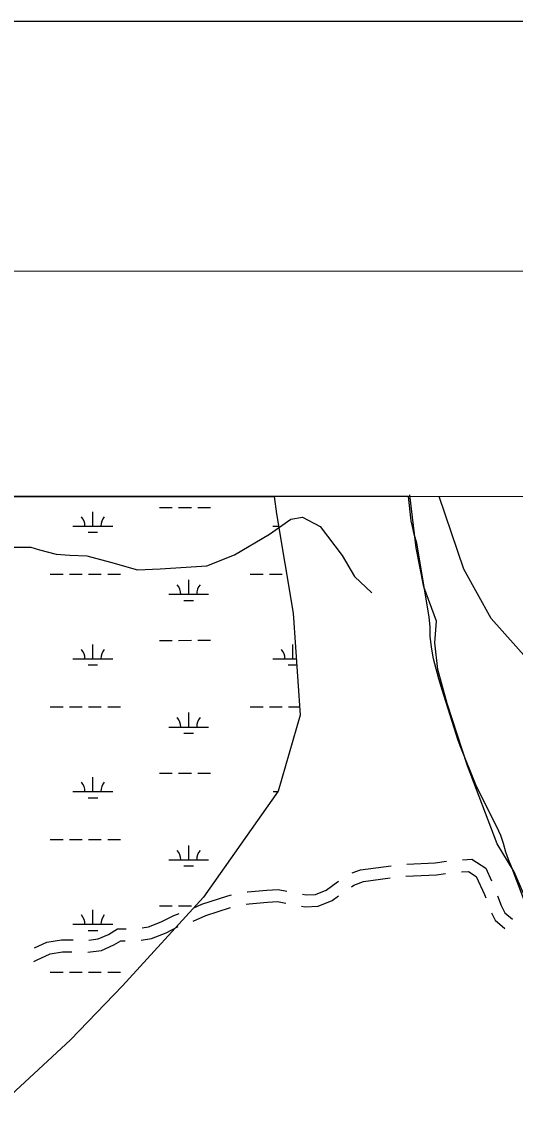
# Model space of a CAD drawing. Extents: x 3263578 to 3301413, y 764927 to 798602.
# Drawn here: x 3286323 to 3287562, y 792503 to 795207 of the extents above; entities that cross this region are included whole.
import ezdxf

# ---------------------------------------------------------------- set-up
doc = ezdxf.new("R2010")
doc.units = 0
for name, color, linetype in [('G-ANNO-NPLT', 7, 'Continuous'), ('V-ANNO-SYMB', 7, 'Continuous'), ('V-GRID-FRAM', 7, 'Continuous'), ('V-ROAD-CNTR', 7, 'Continuous'), ('V-SITE-VEGE', 7, 'Continuous'), ('V-TOPO-BNDY', 7, 'Continuous'), ('V-TOPO-SHOR', 7, 'Continuous'), ('V-WETL-SWMP', 7, 'Continuous')]:
    doc.layers.add(name, color=color, linetype=linetype)

msp = doc.modelspace()

# ---------------------------------------------------------------- linework, layer by layer
at = {"layer": 'G-ANNO-NPLT'}
msp.add_lwpolyline([(3264163, 771037.5), (3300827.9, 771037.5), (3300827.9, 795206.8), (3264163, 795206.8)], close=True, dxfattribs=at)
at = {"layer": 'V-ANNO-SYMB'}
msp.add_lwpolyline([(3266913.1, 771662.7), (3299996.3, 771665.1), (3299994.6, 794581.7), (3266911.4, 794579.3), (3266913.1, 771662.7)], dxfattribs=at)
at = {"layer": 'V-GRID-FRAM'}
msp.add_lwpolyline([(3267734.9, 794015.5), (3299171.2, 794017.8), (3299180.4, 775831.7), (3267728.3, 775829.4), (3267734.9, 794015.5)], dxfattribs=at)
at = {"layer": 'V-ROAD-CNTR'}
for points in [[(3286300.3, 793889.6), (3286345.8, 793889.8), (3286368, 793882.7), (3286409.8, 793872), (3286443.8, 793869.7), (3286486.3, 793868.1), (3286545.7, 793851.8), (3286613.6, 793833), (3286671, 793835.5), (3286787.9, 793842.9), (3286857.3, 793870), (3286944.7, 793922.2), (3286998.9, 793959.5), (3287027.4, 793965), (3287072.2, 793941.8), (3287127.1, 793868.8), (3287158.2, 793816), (3287201.4, 793775)], [(3287289.9, 793095.1), (3287360.7, 793098.4), (3287389.4, 793102.9)], [(3287429.2, 793106.4), (3287453, 793107.4), (3287487.5, 793084.9), (3287501.9, 793053)], [(3287152.2, 793073.2), (3287173.1, 793081.3), (3287250.1, 793091.1)], [(3287287.2, 793064.9), (3287363.7, 793068.5), (3287386.9, 793072.1)], [(3287426.6, 793076.3), (3287444.6, 793077), (3287463.7, 793064.6), (3287484.2, 793019.4), (3287487.5, 793010.4)], [(3287027.9, 793020.3), (3287037.1, 793018.1), (3287060.3, 793019.4), (3287087.5, 793030.2), (3287112.6, 793048.5), (3287118.3, 793052.5)], [(3287151.1, 793038.7), (3287156.9, 793042.7), (3287180.6, 793052.1), (3287247.5, 793060.5)], [(3286755.2, 792986.1), (3286775, 792994.6), (3286840.8, 793016.1), (3286849.9, 793017.9)], [(3286889.1, 793025.6), (3286889.5, 793025.7), (3286938, 793030.1), (3286967, 793031.4), (3286988.6, 793027.7)], [(3287025.3, 792990.1), (3287034.3, 792987.9), (3287066.9, 792989.7), (3287102.1, 793003.7), (3287118.4, 793015.6)], [(3287517.4, 793016.1), (3287526.5, 792991.5), (3287535.3, 792973.3), (3287554.9, 792957)], [(3286753.6, 792952.7), (3286785.6, 792966.5), (3286847.5, 792986.7)], [(3286886.7, 792994.6), (3286893.8, 792995.9), (3286940.1, 793000.2), (3286965.1, 793001.3), (3286986.1, 792997.7)], [(3286625.3, 792935.7), (3286641.3, 792937.9), (3286673.3, 792950.5), (3286705.2, 792966.6), (3286718, 792971.4)], [(3287502.1, 792973.2), (3287511.2, 792954.4), (3287535.8, 792934)], [(3286492, 792904.8), (3286515.2, 792907.7), (3286540.8, 792919.3), (3286563.7, 792933.1), (3286585.4, 792933.2)], [(3286622.8, 792905.1), (3286648.9, 792908.7), (3286685.5, 792923.1), (3286716.2, 792938.6)], [(3286355.5, 792885.5), (3286386.2, 792899.4), (3286423.2, 792905.3), (3286452, 792905.6)], [(3286489.2, 792874.2), (3286523.4, 792878.5), (3286554.8, 792892.7), (3286572.1, 792903.1), (3286582.9, 792903.2)], [(3286353.7, 792851.5), (3286360.6, 792854.8), (3286394.9, 792870.4), (3286425.8, 792875.3), (3286449.2, 792875.6)]]:
    msp.add_lwpolyline(points, dxfattribs=at)
at = {"layer": 'V-SITE-VEGE'}
for p, q in [((3287293.5, 794017), (3279595.5, 794016.4)), ((3287300.5, 793955.7), (3287293.5, 794017)), ((3287303.5, 793941.3), (3287300.5, 793955.7)), ((3287308, 793922), (3287303.5, 793941.3)), ((3287314.6, 793899.7), (3287308, 793922)), ((3287345.7, 793715.3), (3287314.6, 793899.7)), ((3287347.9, 793688.7), (3287345.7, 793715.3)), ((3287348.1, 793666.2), (3287347.9, 793688.7)), ((3287351.5, 793639.3), (3287348.1, 793666.2)), ((3287356.4, 793610), (3287351.5, 793639.3)), ((3287370, 793559.3), (3287356.4, 793610)), ((3287378.1, 793532.4), (3287370, 793559.3)), ((3287418.5, 793405), (3287378.1, 793532.4)), ((3287424.8, 793387.4), (3287418.5, 793405)), ((3287462.5, 793293.7), (3287424.8, 793387.4)), ((3287520.7, 793177.6), (3287462.5, 793293.7)), ((3287525, 793167), (3287520.7, 793177.6)), ((3287532.2, 793146.7), (3287525, 793167)), ((3287537.7, 793125.5), (3287532.2, 793146.7)), ((3287544.7, 793106.8), (3287537.7, 793125.5)), ((3287553.7, 793084.2), (3287544.7, 793106.8)), ((3287588.6, 792991.9), (3287553.7, 793084.2))]:
    msp.add_line(p, q, dxfattribs=at)
at = {"layer": 'V-TOPO-BNDY'}
msp.add_lwpolyline([(3288948.8, 792443.6), (3288854, 792644.2), (3288785.2, 792785.7), (3288745.5, 792874.5), (3288683.8, 793001.1), (3288632.8, 793059.3), (3288580.3, 793127.7), (3288539.5, 793166.1), (3288436.2, 793232.9), (3288344.1, 793279.6), (3288323.3, 793295.3), (3288178.7, 793342.3), (3288068.6, 793382.1), (3287908.2, 793431.7), (3287804.6, 793466.7), (3287785.6, 793478.6), (3287745.2, 793503.7), (3287686.8, 793527.2), (3287597.1, 793603.4), (3287501.5, 793711.1), (3287432.8, 793834.5), (3287371.1, 794017)], dxfattribs=at)
at = {"layer": 'V-TOPO-SHOR'}
msp.add_lwpolyline([(3287582.3, 793021.6), (3287558.9, 793076.2), (3287515.9, 793146.5), (3287441.8, 793341.5), (3287391.1, 793497.6), (3287367.7, 793583.4), (3287359.9, 793649.7), (3287363.8, 793704.4), (3287332.6, 793790.2), (3287313.1, 793887.7), (3287297.5, 794020.4)], dxfattribs=at)
at = {"layer": 'V-WETL-SWMP'}
for p, q in [((3283937.5, 794016.7), (3286956.5, 794016.9)), ((3286956.5, 794016.9), (3286962.9, 793973)), ((3286668.9, 793988.8), (3286700.9, 793988.8)), ((3286716.9, 793988.8), (3286748.9, 793988.8)), ((3286764.9, 793988.8), (3286796.9, 793988.8)), ((3286501.8, 793942.4), (3286501.8, 793978.4)), ((3286962.9, 793973), (3287004.1, 793724.5)), ((3286451.8, 793942.4), (3286551.8, 793942.4)), ((3286953.7, 793942.4), (3286968, 793942.4)), ((3286489.8, 793926.9), (3286513.8, 793926.9)), ((3286395, 793822.3), (3286427, 793822.3)), ((3286443, 793822.3), (3286475, 793822.3)), ((3286491, 793822.3), (3286523, 793822.3)), ((3286539, 793822.3), (3286571, 793822.3)), ((3286742.3, 793771.6), (3286742.3, 793807.6)), ((3286896.9, 793822.3), (3286928.9, 793822.3)), ((3286944.9, 793822.3), (3286976.9, 793822.3)), ((3286692.3, 793771.6), (3286792.3, 793771.6)), ((3286730.3, 793756.2), (3286754.3, 793756.2)), ((3287004.1, 793724.5), (3287021.9, 793468.5)), ((3286501.8, 793609.7), (3286501.8, 793645.7)), ((3286668.9, 793656.1), (3286700.9, 793656.1)), ((3286716.9, 793656.1), (3286748.9, 793656.2)), ((3286764.9, 793656.2), (3286796.9, 793656.2)), ((3287003.7, 793609.7), (3287003.7, 793645.7)), ((3286451.8, 793609.7), (3286551.8, 793609.7)), ((3286953.7, 793609.7), (3287012.1, 793609.7)), ((3286489.8, 793594.3), (3286513.8, 793594.3)), ((3286991.7, 793594.3), (3287013.1, 793594.3)), ((3286395, 793489.6), (3286427, 793489.6)), ((3286443, 793489.6), (3286475, 793489.6)), ((3286491, 793489.6), (3286523, 793489.6)), ((3286539, 793489.6), (3286571, 793489.6)), ((3286742.3, 793438.9), (3286742.3, 793474.9)), ((3286896.9, 793489.7), (3286928.9, 793489.7)), ((3286944.9, 793489.7), (3286976.9, 793489.7)), ((3286992.9, 793489.7), (3287020.4, 793489.7)), ((3287021.9, 793468.5), (3286966.8, 793277.8)), ((3286692.3, 793438.9), (3286792.3, 793438.9)), ((3286730.3, 793423.5), (3286754.3, 793423.5)), ((3286501.9, 793277), (3286501.9, 793313)), ((3286668.9, 793323.5), (3286700.9, 793323.5)), ((3286716.9, 793323.5), (3286748.9, 793323.5)), ((3286764.9, 793323.5), (3286796.9, 793323.5)), ((3286451.9, 793277), (3286551.9, 793277)), ((3286489.9, 793261.6), (3286513.9, 793261.6)), ((3286966.8, 793277.8), (3286779, 793012.2)), ((3286953.8, 793277.1), (3286966.3, 793277.1)), ((3286395, 793157), (3286427, 793157)), ((3286443, 793157), (3286475, 793157)), ((3286491, 793157), (3286523, 793157)), ((3286539, 793157), (3286571, 793157)), ((3286742.3, 793106.2), (3286742.3, 793142.2)), ((3286692.3, 793106.2), (3286792.3, 793106.2)), ((3286730.3, 793090.8), (3286754.3, 793090.8)), ((3286779, 793012.2), (3286576.4, 792790.1)), ((3286668.9, 792990.8), (3286700.9, 792990.8)), ((3286716.9, 792990.8), (3286748.9, 792990.8)), ((3286501.9, 792944.4), (3286501.9, 792980.4)), ((3286451.9, 792944.4), (3286551.9, 792944.4)), ((3286489.9, 792928.9), (3286513.9, 792928.9)), ((3286395, 792824.3), (3286427, 792824.3)), ((3286443, 792824.3), (3286475, 792824.3)), ((3286491, 792824.3), (3286523, 792824.3)), ((3286539, 792824.3), (3286571, 792824.3)), ((3286576.4, 792790.1), (3286445.4, 792654.5)), ((3286445.4, 792654.5), (3286195.7, 792424.2))]:
    msp.add_line(p, q, dxfattribs=at)
for centre, start, end in [((3286446.6, 793942.8), 359.2323, 40.776), ((3286557, 793942.9), 139.2323, 180.776), ((3286687, 793772.1), 359.2323, 40.776), ((3286797.5, 793772.1), 139.2323, 180.776), ((3286446.6, 793610.2), 359.2323, 40.776), ((3286557.1, 793610.2), 139.2323, 180.776), ((3286948.5, 793610.2), 359.2323, 40.776), ((3286687.1, 793439.4), 359.2323, 40.776), ((3286797.6, 793439.4), 139.2323, 180.776), ((3286446.6, 793277.5), 359.2323, 40.776), ((3286557.1, 793277.5), 139.2323, 180.776), ((3286687.1, 793106.7), 359.2323, 40.776), ((3286797.6, 793106.7), 139.2323, 180.776), ((3286446.6, 792944.8), 359.2323, 40.776), ((3286557.1, 792944.8), 139.2323, 180.776)]:
    msp.add_arc(centre, 35.2, start, end, dxfattribs=at)

doc.saveas('drawing.dxf')
